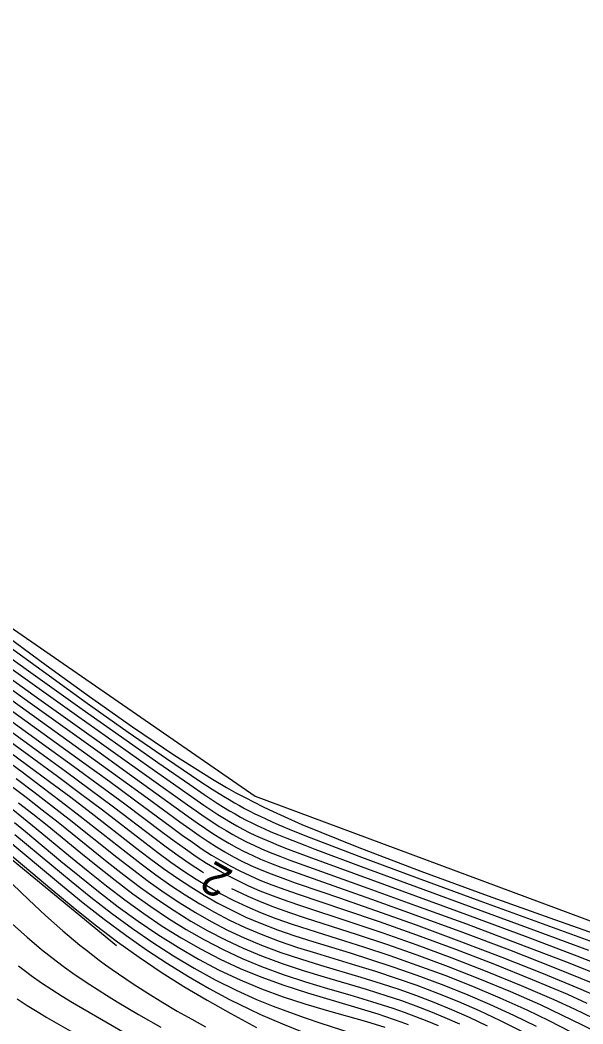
# Model space of a CAD drawing. Extents: x 2602990 to 2605851, y 618069 to 619180.
# Drawn here: x 2603915.4 to 2603950, y 618820.3 to 618882.1 of the extents above; entities that cross this region are included whole.
import ezdxf

# ---------------------------------------------------------------- set-up
doc = ezdxf.new("R2010")
doc.units = 0
for name, color, linetype in [('DTM Contours Major', 7, 'Continuous'), ('DTM Contours Major Text', 7, 'Continuous'), ('DTM Contours Minor', 7, 'Continuous'), ('PH Exist DTM Breakline', 7, 'Continuous')]:
    doc.layers.add(name, color=color, linetype=linetype)

msp = doc.modelspace()

# ---------------------------------------------------------------- linework, layer by layer
at = {"layer": 'DTM Contours Major'}
for points in [[(2603913.429, 618839.335), (2603916.572, 618837.054), (2603918.142, 618835.906), (2603919.666, 618834.782), (2603921.107, 618833.702), (2603923.575, 618831.82), (2603924.336, 618831.251), (2603925.078, 618830.712), (2603925.809, 618830.205), (2603926.5, 618829.754), (2603926.624, 618829.677)], [(2603912.971, 618832.999), (2603914.351, 618831.86), (2603916.723, 618829.867), (2603917.961, 618828.837), (2603919.229, 618827.806), (2603920.526, 618826.789), (2603921.848, 618825.804), (2603923.125, 618824.909), (2603924.413, 618824.063), (2603925.7, 618823.268), (2603926.978, 618822.532), (2603928.236, 618821.857), (2603929.463, 618821.25), (2603930.143, 618820.936), (2603930.813, 618820.641), (2603931.478, 618820.36), (2603932.802, 618819.821)], [(2603928.362, 618828.689), (2603928.61, 618828.559), (2603929.347, 618828.209), (2603930.111, 618827.879), (2603930.99, 618827.537), (2603931.911, 618827.208), (2603932.879, 618826.885), (2603936.08, 618825.856), (2603937.871, 618825.254), (2603939.75, 618824.592), (2603941.676, 618823.88), (2603943.608, 618823.126), (2603945.507, 618822.341), (2603947.33, 618821.534), (2603948.647, 618820.911), (2603949.901, 618820.293), (2603952.23, 618819.114)]]:
    msp.add_lwpolyline(points, dxfattribs=at)
at = {"layer": 'DTM Contours Minor'}
for points in [[(2603911.839, 618846.205), (2603916.958, 618842.435), (2603919.623, 618840.502), (2603922.262, 618838.637), (2603924.804, 618836.918), (2603927.175, 618835.418), (2603928.053, 618834.901), (2603928.627, 618834.578), (2603929.186, 618834.275), (2603929.737, 618833.989), (2603930.3, 618833.708), (2603930.913, 618833.415), (2603931.587, 618833.106), (2603932.672, 618832.63), (2603936.075, 618831.243), (2603939.984, 618829.752), (2603944.123, 618828.237), (2603948.217, 618826.775), (2603955.934, 618824.054)], [(2603911.711, 618845.706), (2603916.933, 618841.926), (2603919.488, 618840.091), (2603921.998, 618838.31), (2603924.346, 618836.676), (2603926.414, 618835.282), (2603927.164, 618834.795), (2603927.865, 618834.357), (2603928.202, 618834.154), (2603928.534, 618833.96), (2603928.846, 618833.783), (2603929.159, 618833.613), (2603929.474, 618833.447), (2603929.794, 618833.285), (2603930.122, 618833.125), (2603930.461, 618832.965), (2603930.851, 618832.788), (2603931.259, 618832.61), (2603932.142, 618832.239), (2603933.13, 618831.841), (2603936.172, 618830.669), (2603939.757, 618829.333), (2603943.614, 618827.92), (2603951.054, 618825.211)], [(2603912.139, 618843.502), (2603916.231, 618840.566), (2603925.654, 618833.831), (2603926.177, 618833.461), (2603926.672, 618833.118), (2603927.143, 618832.801), (2603927.597, 618832.506), (2603928.018, 618832.246), (2603928.434, 618832.003), (2603928.852, 618831.772), (2603929.28, 618831.553), (2603929.722, 618831.34), (2603930.187, 618831.132), (2603930.731, 618830.904), (2603931.316, 618830.674), (2603931.946, 618830.435), (2603933.368, 618829.919), (2603936.741, 618828.708), (2603939.672, 618827.645), (2603942.79, 618826.5), (2603945.919, 618825.328), (2603948.885, 618824.187), (2603951.512, 618823.135)], [(2603912.093, 618842.893), (2603915.978, 618840.102), (2603920.126, 618837.132), (2603922.078, 618835.729), (2603925.691, 618833.114), (2603926.238, 618832.726), (2603926.76, 618832.367), (2603927.264, 618832.034), (2603927.731, 618831.74), (2603928.194, 618831.466), (2603928.659, 618831.208), (2603929.135, 618830.962), (2603929.627, 618830.727), (2603930.143, 618830.498), (2603930.747, 618830.249), (2603931.395, 618830), (2603932.092, 618829.744), (2603933.66, 618829.19), (2603936.968, 618828.024), (2603939.688, 618827.044), (2603942.561, 618825.988), (2603945.444, 618824.9), (2603948.197, 618823.826), (2603950.676, 618822.811)], [(2603914.365, 618843.172), (2603916.73, 618841.473), (2603919.176, 618839.724), (2603921.582, 618838.013), (2603923.825, 618836.433), (2603925.782, 618835.074), (2603926.673, 618834.467), (2603927.478, 618833.937), (2603927.857, 618833.697), (2603928.225, 618833.471), (2603928.568, 618833.27), (2603928.91, 618833.078), (2603929.253, 618832.894), (2603929.603, 618832.715), (2603929.965, 618832.54), (2603930.342, 618832.366), (2603930.78, 618832.174), (2603931.246, 618831.978), (2603931.744, 618831.776), (2603932.852, 618831.344), (2603933.469, 618831.109), (2603936.327, 618830.042), (2603946.91, 618826.149), (2603950.294, 618824.889)], [(2603912.047, 618842.281), (2603915.728, 618839.633), (2603919.627, 618836.831), (2603921.476, 618835.495), (2603923.16, 618834.266), (2603925.184, 618832.777), (2603925.785, 618832.345), (2603926.36, 618831.943), (2603926.917, 618831.569), (2603927.435, 618831.239), (2603927.95, 618830.931), (2603928.468, 618830.641), (2603928.997, 618830.367), (2603929.544, 618830.106), (2603930.117, 618829.854), (2603930.785, 618829.584), (2603931.498, 618829.315), (2603932.262, 618829.041), (2603933.969, 618828.454), (2603934.922, 618828.128), (2603937.199, 618827.334), (2603939.707, 618826.437), (2603942.337, 618825.469), (2603944.977, 618824.465), (2603947.514, 618823.461), (2603949.838, 618822.49), (2603950.964, 618821.994)], [(2603914.236, 618842.635), (2603918.815, 618839.358), (2603923.261, 618836.196), (2603925.678, 618834.49), (2603926.642, 618833.821), (2603927.085, 618833.522), (2603927.508, 618833.244), (2603927.917, 618832.985), (2603928.296, 618832.756), (2603928.671, 618832.54), (2603929.049, 618832.335), (2603929.434, 618832.137), (2603929.833, 618831.945), (2603930.251, 618831.756), (2603930.74, 618831.546), (2603931.264, 618831.333), (2603931.828, 618831.113), (2603933.098, 618830.637), (2603939.665, 618828.236), (2603943.029, 618827), (2603946.404, 618825.747), (2603949.581, 618824.543), (2603952.351, 618823.459)], [(2603913.691, 618840.447), (2603919.13, 618836.527), (2603920.872, 618835.259), (2603922.48, 618834.076), (2603924.661, 618832.45), (2603925.316, 618831.973), (2603925.946, 618831.526), (2603926.558, 618831.11), (2603927.131, 618830.741), (2603927.701, 618830.396), (2603928.277, 618830.073), (2603928.865, 618829.768), (2603929.471, 618829.478), (2603930.104, 618829.202), (2603930.84, 618828.908), (2603931.621, 618828.62), (2603932.453, 618828.329), (2603935.308, 618827.371), (2603937.428, 618826.642), (2603939.726, 618825.825), (2603942.116, 618824.944), (2603944.515, 618824.025), (2603946.838, 618823.092), (2603949, 618822.171), (2603950.199, 618821.629)], [(2603911.891, 618839.804), (2603916.204, 618836.656), (2603917.653, 618835.591), (2603919.067, 618834.539), (2603920.419, 618833.517), (2603923.015, 618831.515), (2603923.829, 618830.899), (2603924.629, 618830.313), (2603925.421, 618829.759), (2603926.174, 618829.264), (2603926.933, 618828.798), (2603927.701, 618828.361), (2603928.486, 618827.952), (2603929.292, 618827.569), (2603930.126, 618827.211), (2603931.08, 618826.843), (2603932.074, 618826.495), (2603933.108, 618826.156), (2603935.301, 618825.468), (2603936.461, 618825.099), (2603938.081, 618824.561), (2603939.754, 618823.973), (2603941.457, 618823.34), (2603943.165, 618822.667), (2603944.854, 618821.956), (2603946.501, 618821.214), (2603947.865, 618820.556), (2603949.18, 618819.892)], [(2603913.56, 618839.892), (2603916.941, 618837.448), (2603918.635, 618836.218), (2603920.268, 618835.022), (2603921.795, 618833.888), (2603924.124, 618832.132), (2603924.832, 618831.608), (2603925.517, 618831.116), (2603926.188, 618830.655), (2603926.819, 618830.246), (2603927.449, 618829.863), (2603928.086, 618829.503), (2603928.736, 618829.165), (2603929.406, 618828.846), (2603930.103, 618828.543), (2603930.909, 618828.226), (2603931.759, 618827.917), (2603932.659, 618827.61), (2603935.695, 618826.613), (2603937.653, 618825.948), (2603939.74, 618825.21), (2603941.896, 618824.414), (2603944.059, 618823.579), (2603946.168, 618822.719), (2603948.163, 618821.852), (2603949.426, 618821.269), (2603950.613, 618820.697)], [(2603911.855, 618839.181), (2603915.839, 618836.257), (2603917.168, 618835.271), (2603918.471, 618834.294), (2603919.731, 618833.331), (2603922.447, 618831.214), (2603923.314, 618830.552), (2603924.171, 618829.918), (2603925.027, 618829.316), (2603925.844, 618828.776), (2603926.669, 618828.267), (2603927.507, 618827.79), (2603928.363, 618827.343), (2603929.241, 618826.926), (2603930.145, 618826.54), (2603931.176, 618826.147), (2603932.243, 618825.779), (2603933.345, 618825.425), (2603935.642, 618824.719), (2603936.835, 618824.344), (2603938.28, 618823.867), (2603939.751, 618823.351), (2603941.237, 618822.795), (2603942.728, 618822.2), (2603944.212, 618821.565), (2603945.679, 618820.892), (2603947.081, 618820.202)], [(2603911.819, 618838.558), (2603915.474, 618835.855), (2603916.686, 618834.949), (2603917.88, 618834.044), (2603919.046, 618833.144), (2603921.873, 618830.916), (2603922.791, 618830.208), (2603923.707, 618829.526), (2603924.626, 618828.875), (2603925.508, 618828.29), (2603926.402, 618827.737), (2603927.311, 618827.218), (2603928.239, 618826.733), (2603929.19, 618826.283), (2603930.167, 618825.868), (2603931.276, 618825.449), (2603932.416, 618825.062), (2603933.584, 618824.694), (2603935.98, 618823.97), (2603937.201, 618823.591), (2603938.466, 618823.174), (2603939.739, 618822.726), (2603941.017, 618822.243), (2603942.299, 618821.725), (2603943.583, 618821.167), (2603944.867, 618820.567), (2603946.3, 618819.849)], [(2603915.111, 618835.452), (2603916.208, 618834.623), (2603917.293, 618833.791), (2603918.364, 618832.956), (2603921.295, 618830.621), (2603922.264, 618829.867), (2603923.238, 618829.137), (2603924.22, 618828.437), (2603925.168, 618827.805), (2603926.131, 618827.208), (2603927.112, 618826.648), (2603928.113, 618826.125), (2603929.137, 618825.64), (2603930.187, 618825.196), (2603931.375, 618824.753), (2603932.588, 618824.347), (2603933.821, 618823.966), (2603936.312, 618823.225), (2603937.556, 618822.84), (2603938.64, 618822.481), (2603939.719, 618822.097), (2603940.797, 618821.685), (2603941.878, 618821.24), (2603942.966, 618820.76), (2603944.064, 618820.239)], [(2603914.748, 618835.047), (2603915.733, 618834.294), (2603916.713, 618833.534), (2603917.687, 618832.765), (2603920.714, 618830.328), (2603921.733, 618829.528), (2603922.764, 618828.749), (2603923.81, 618828), (2603924.823, 618827.322), (2603925.854, 618826.681), (2603926.907, 618826.08), (2603927.981, 618825.519), (2603929.078, 618825.002), (2603930.2, 618824.53), (2603931.465, 618824.063), (2603932.752, 618823.639), (2603934.049, 618823.244), (2603936.636, 618822.482), (2603937.904, 618822.086), (2603938.803, 618821.784), (2603939.692, 618821.462), (2603940.577, 618821.117), (2603941.464, 618820.746), (2603942.359, 618820.344)], [(2603914.797, 618833.624), (2603915.569, 618833.008), (2603916.345, 618832.379), (2603918.458, 618830.634), (2603919.548, 618829.741), (2603920.661, 618828.853), (2603921.8, 618827.981), (2603922.965, 618827.138), (2603924.099, 618826.374), (2603925.259, 618825.651), (2603926.445, 618824.973), (2603927.656, 618824.344), (2603928.893, 618823.766), (2603930.157, 618823.244), (2603931.576, 618822.733), (2603933.016, 618822.272), (2603935.911, 618821.409), (2603937.344, 618820.963), (2603938.753, 618820.479), (2603939.215, 618820.306)], [(2603915.263, 618833.961), (2603916.138, 618833.273), (2603917.014, 618832.573), (2603919.08, 618830.887), (2603920.132, 618830.035), (2603921.199, 618829.19), (2603922.286, 618828.363), (2603923.394, 618827.566), (2603924.47, 618826.843), (2603925.569, 618826.16), (2603926.69, 618825.518), (2603927.835, 618824.921), (2603929.003, 618824.372), (2603930.197, 618823.874), (2603931.538, 618823.385), (2603932.896, 618822.944), (2603934.261, 618822.534), (2603935.619, 618822.137), (2603936.958, 618821.738), (2603938.266, 618821.319), (2603938.97, 618821.073), (2603939.665, 618820.813), (2603940.356, 618820.537), (2603941.049, 618820.242)], [(2603915.006, 618832.746), (2603915.686, 618832.189), (2603917.867, 618830.372), (2603919.006, 618829.433), (2603920.179, 618828.492), (2603921.384, 618827.564), (2603922.623, 618826.663), (2603923.832, 618825.844), (2603925.068, 618825.068), (2603926.325, 618824.34), (2603927.601, 618823.667), (2603928.891, 618823.054), (2603930.191, 618822.507), (2603931.534, 618822.015), (2603932.867, 618821.583), (2603934.173, 618821.197), (2603936.644, 618820.5), (2603937.777, 618820.159)], [(2603915.036, 618832.008), (2603917.3, 618830.115), (2603918.488, 618829.131), (2603919.712, 618828.144), (2603920.969, 618827.169), (2603922.259, 618826.222), (2603923.512, 618825.359), (2603924.784, 618824.542), (2603926.067, 618823.776), (2603927.352, 618823.068), (2603928.63, 618822.424), (2603929.892, 618821.851), (2603930.91, 618821.435), (2603931.91, 618821.062), (2603932.889, 618820.722), (2603933.845, 618820.405), (2603935.68, 618819.803)], [(2603914.732, 618830.795), (2603916.006, 618829.709), (2603917.3, 618828.616), (2603918.619, 618827.526), (2603919.963, 618826.453), (2603921.337, 618825.41), (2603922.673, 618824.455), (2603924.037, 618823.536), (2603925.43, 618822.652), (2603926.851, 618821.801), (2603928.301, 618820.981), (2603929.893, 618820.132)], [(2603914.886, 618828.947), (2603915.884, 618827.985), (2603916.921, 618827.022), (2603917.978, 618826.082), (2603919.038, 618825.194), (2603919.434, 618824.878), (2603919.828, 618824.572), (2603920.222, 618824.274), (2603920.616, 618823.985), (2603921.011, 618823.702), (2603921.408, 618823.424), (2603922.309, 618822.817), (2603923.217, 618822.232), (2603924.124, 618821.673), (2603925.022, 618821.141), (2603925.904, 618820.636), (2603926.763, 618820.161)], [(2603914.893, 618826.486), (2603915.787, 618825.691), (2603916.68, 618824.934), (2603917.566, 618824.23), (2603918.087, 618823.84), (2603918.605, 618823.469), (2603919.12, 618823.115), (2603919.635, 618822.774), (2603920.15, 618822.442), (2603920.668, 618822.117), (2603921.318, 618821.718), (2603921.975, 618821.322), (2603922.64, 618820.928), (2603924.001, 618820.141)], [(2603915.267, 618823.914), (2603916.032, 618823.333), (2603916.664, 618822.884), (2603917.297, 618822.461), (2603917.933, 618822.058), (2603918.572, 618821.668), (2603919.217, 618821.288), (2603922.045, 618819.657)], [(2603915.179, 618821.89), (2603915.792, 618821.484), (2603916.397, 618821.104), (2603916.993, 618820.746), (2603917.579, 618820.406), (2603919.43, 618819.356)]]:
    msp.add_lwpolyline(points, dxfattribs=at)
at = {"layer": 'PH Exist DTM Breakline'}
for points in [[(2603860.754, 618882.127), (2603929.801, 618834.366), (2603961.371, 618822.605)], [(2603845.389, 618878.914), (2603860.775, 618868.843), (2603873.965, 618858.748), (2603887.231, 618850.605), (2603902.633, 618839.071), (2603912.368, 618832.498), (2603921.282, 618825.183)]]:
    msp.add_lwpolyline(points, dxfattribs=at)

# ---------------------------------------------------------------- texts
at = {"layer": 'DTM Contours Major Text'}
msp.add_text('2', height=2, rotation=150.3625, dxfattribs=at).set_placement((2603928.546, 618829.711))

doc.saveas('drawing.dxf')
